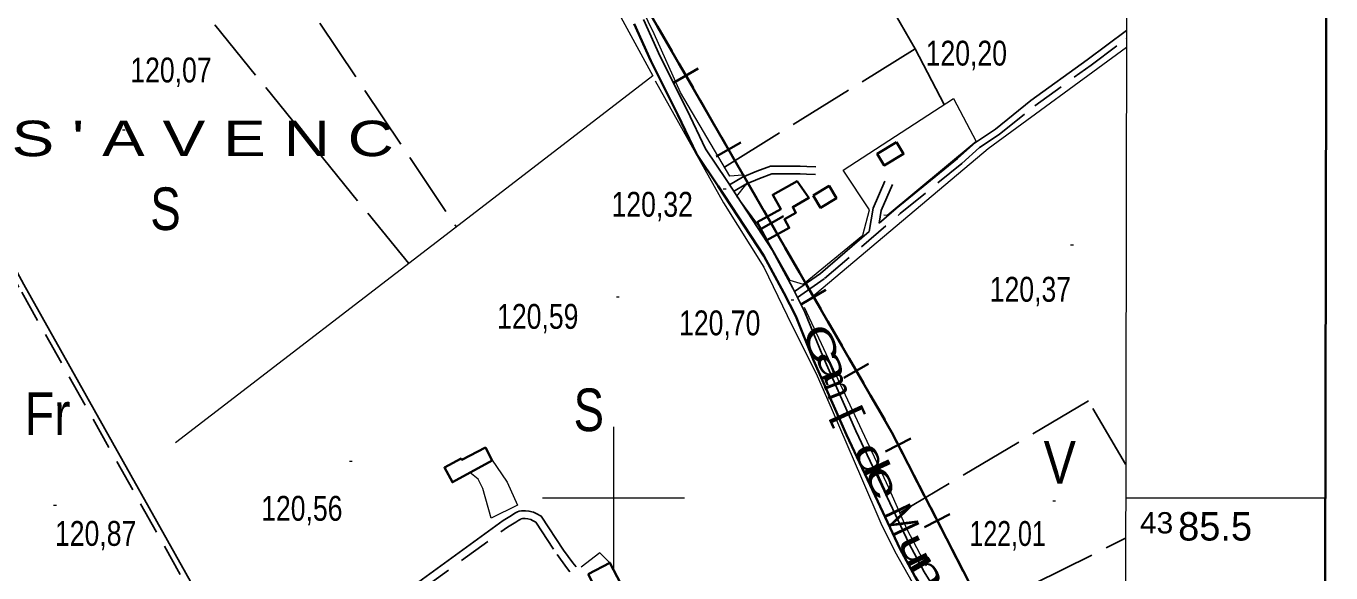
# Model space of a CAD drawing. Extents: x 483847 to 488453, y 4383581 to 4386795.
# Drawn here: x 487293.2 to 487752.5, y 4385473.6 to 4385666.1 of the extents above; entities that cross this region are included whole.
import ezdxf
from ezdxf.enums import TextEntityAlignment as Align

# ---------------------------------------------------------------- set-up
doc = ezdxf.new("R2010")
doc.units = 0
doc.header["$LTSCALE"] = 3.8
for name, pattern in [('DOTTED', [1.5, 0.3, -1.2]), ('LONG_DASHED', [7.5, 6, -1.5]), ('MEDIUM_DASHED', [4.5, 3, -1.5])]:
    doc.linetypes.add(name, pattern=pattern)
for name, color, linetype, lineweight in [('1', 7, 'Continuous', 13), ('2', 7, 'DOTTED', 13), ('25', 7, 'LONG_DASHED', 25), ('34', 7, 'Continuous', 35), ('36', 7, 'Continuous', 25), ('38', 7, 'Continuous', 25), ('47', 7, 'Continuous', 35), ('51', 7, 'Continuous', 13), ('6', 7, 'Continuous', 35), ('7', 7, 'Continuous', 13)]:
    doc.layers.add(name, color=color, linetype=linetype, lineweight=lineweight)
doc.layers.add('31', color=7, linetype='Continuous')
doc.layers.add('5', color=7, linetype='Continuous')

msp = doc.modelspace()

# ---------------------------------------------------------------- linework, layer by layer
at = {"layer": '1'}
for p, q in [((487500, 4385525), (487500, 4385475)), ((487475, 4385500), (487525, 4385500)), ((487680.31, 4385500), (487750.6, 4385500))]:
    msp.add_line(p, q, dxfattribs=at)
at = {"layer": '1', "lineweight": 35}
msp.add_lwpolyline([(484035.03, 4386519.58), (487752.53, 4386512.52), (487747.86, 4384057.52), (484030.36, 4384064.59)], close=True, dxfattribs=at)
at = {"layer": '1'}
msp.add_lwpolyline([(484105.5, 4386448.1), (487681.9, 4386441.2), (487678, 4384129), (484100.5, 4384135.8)], close=True, dxfattribs=at)
at = {"layer": '25'}
for p, q in [((487348.94, 4385738.17), (487444.63, 4385595.41)), ((487427.85, 4385582.5), (487318.25, 4385717.52)), ((487616.38, 4385638.53), (487606.15, 4385658.13)), ((487680.33, 4385511.75), (487680.27, 4385511.86)), ((487622.39, 4385457.07), (487680.23, 4385485.82)), ((487680.23, 4385485.82), (487680.29, 4385485.85))]:
    msp.add_line(p, q, dxfattribs=at)
for points in [[(487539.06, 4385616.46), (487606.22, 4385658.17), (487562.71, 4385732.85), (487500.28, 4385691.83)], [(487680.27, 4385511.86), (487667.17, 4385534.23), (487600.71, 4385494.77)]]:
    msp.add_lwpolyline(points, dxfattribs=at)
at = {"layer": '34'}
for p, q in [((487515.47, 4385665.98), (487520.47, 4385657.32)), ((487522.96, 4385653), (487527.96, 4385644.34)), ((487529.79, 4385651.17), (487521.13, 4385646.17)), ((487530.46, 4385640.01), (487535.46, 4385631.35)), ((487544.79, 4385625.19), (487536.13, 4385620.2)), ((487537.96, 4385627.03), (487542.96, 4385618.36)), ((487545.45, 4385614.03), (487550.45, 4385605.37)), ((487559.78, 4385599.22), (487551.12, 4385594.22)), ((487552.95, 4385601.05), (487557.95, 4385592.39)), ((487560.45, 4385588.06), (487565.45, 4385579.4)), ((487567.94, 4385575.08), (487572.94, 4385566.42)), ((487574.77, 4385573.25), (487566.11, 4385568.25)), ((487575.44, 4385562.09), (487580.44, 4385553.43)), ((487589.76, 4385547.27), (487581.1, 4385542.27)), ((487582.93, 4385549.1), (487587.93, 4385540.44)), ((487590.43, 4385536.11), (487595.43, 4385527.45)), ((487604.67, 4385520.98), (487595.77, 4385516.4)), ((487604.8, 4385509.8), (487609.37, 4385500.91)), ((487611.66, 4385496.47), (487616.24, 4385487.58)), ((487618.39, 4385494.31), (487609.5, 4385489.74)), ((487618.53, 4385483.13), (487623.1, 4385474.24))]:
    msp.add_line(p, q, dxfattribs=at)
for points in [[(487280.6, 4386441.97), (487080, 4386339), (487267, 4386051), (487354, 4385933), (487441, 4385795), (487598, 4385523), (487650, 4385422), (487680.1, 4385371.64)], [(487597.92, 4385523.13), (487598, 4385523), (487602.51, 4385514.24)]]:
    msp.add_lwpolyline(points, dxfattribs=at)
at = {"layer": '36'}
msp.add_lwpolyline([(487680.02, 4385352.59), (487670.08, 4385369.6), (487658.65, 4385389.42), (487649.21, 4385406.51), (487642.06, 4385420.81), (487640.24, 4385424.27), (487636.88, 4385430.7), (487627.95, 4385445.54), (487622.42, 4385453.27), (487616.85, 4385462.19), (487613.61, 4385467.13), (487609.3, 4385474.02), (487604.02, 4385483.86), (487596.31, 4385500.32), (487585.23, 4385523.67), (487573.68, 4385549.95), (487567.37, 4385565.41), (487563.14, 4385573.88), (487555.9, 4385587.11), (487539.83, 4385611.72), (487532.33, 4385622.94), (487525.85, 4385636.47), (487516.36, 4385655.45), (487510.47, 4385668.44)], dxfattribs=at)
at = {"layer": '38', "linetype": 'MEDIUM_DASHED'}
msp.add_line((487680.51, 4385661.67), (487680.59, 4385661.73), dxfattribs=at)
at = {"layer": '38'}
msp.add_line((487680.52, 4385664.55), (487680.59, 4385664.6), dxfattribs=at)
for points in [[(487374.17, 4385429.43), (487292.36, 4385575.13), (487241.17, 4385669.57), (487241.11, 4385669.85), (487241.08, 4385671.09), (487242.47, 4385676.36)], [(487593.45, 4385596.74), (487599.46, 4385601.89), (487621.09, 4385619.5), (487627.38, 4385625.17), (487634.39, 4385629.83), (487646.88, 4385639.9), (487666.7, 4385654.27), (487680.52, 4385664.55)], [(487540.85, 4385610.24), (487545.36, 4385612.9), (487550.42, 4385615.04), (487555.18, 4385616.75), (487559.15, 4385616.85), (487563.89, 4385616.86), (487565.71, 4385616.84), (487568.07, 4385616.73), (487571.21, 4385616.53)], [(487542.23, 4385607.91), (487546.58, 4385610.48), (487551.4, 4385612.52), (487555.68, 4385614.06), (487559.18, 4385614.14), (487563.88, 4385614.15), (487565.64, 4385614.14), (487567.92, 4385614.03), (487571.04, 4385613.83)], [(487590.02, 4385593.79), (487591.36, 4385602.06), (487595.52, 4385611.49)], [(487563.74, 4385572.68), (487572.84, 4385579.05), (487590.02, 4385593.79)], [(487374.17, 4385429.43), (487382.95, 4385436.2), (487417.22, 4385460.11), (487461.15, 4385492.07), (487464.06, 4385493.85), (487465.23, 4385494.6), (487466.19, 4385495.1), (487466.72, 4385495.31), (487467.63, 4385495.49), (487468.94, 4385495.48), (487470.2, 4385495.38), (487471.77, 4385495.01), (487472.73, 4385494.55), (487474.53, 4385493.62), (487482.4, 4385481.63), (487485.68, 4385477.12), (487486.77, 4385475.69)]]:
    msp.add_lwpolyline(points, dxfattribs=at)
at = {"layer": '38', "linetype": 'MEDIUM_DASHED'}
for points in [[(487372.56, 4385428.3), (487290.65, 4385574.18), (487240.83, 4385666.1)], [(487564.78, 4385570.59), (487574.26, 4385577.22), (487600.94, 4385600.12), (487622.59, 4385617.75), (487628.8, 4385623.34), (487635.76, 4385627.96), (487648.29, 4385638.07), (487668.07, 4385652.41), (487680.51, 4385661.67)], [(487593.45, 4385596.74), (487594.18, 4385601.23), (487598.19, 4385610.32)], [(487331.95, 4385400.2), (487346.15, 4385407.91), (487354.46, 4385412.41), (487362.28, 4385417.68), (487367.85, 4385421.78), (487369.2, 4385422.58), (487375.41, 4385426.89), (487384.59, 4385433.96), (487418.83, 4385457.85), (487462.7, 4385489.76), (487465.54, 4385491.5), (487466.63, 4385492.2), (487467.33, 4385492.57), (487467.5, 4385492.63), (487467.9, 4385492.71), (487468.81, 4385492.71), (487469.76, 4385492.63), (487470.84, 4385492.37), (487471.49, 4385492.06), (487472.61, 4385491.49), (487480.12, 4385480.05), (487483.46, 4385475.46), (487484.57, 4385474.01)]]:
    msp.add_lwpolyline(points, dxfattribs=at)
at = {"layer": '47'}
for points in [[(487599.59, 4385625.25), (487592.8, 4385621.17), (487595.27, 4385617.05), (487602.06, 4385621.13)], [(487564.58, 4385611.49), (487556.03, 4385606.73), (487558.85, 4385601.65), (487550.52, 4385597.04), (487553.99, 4385590.75), (487561.81, 4385595.07), (487560.11, 4385598.13), (487564.21, 4385600.42), (487563.09, 4385602.41), (487568.76, 4385605.61)], [(487570.28, 4385606.53), (487575.84, 4385609.87), (487578.45, 4385605.51), (487572.89, 4385602.17)], [(487457.29, 4385513.15), (487443.23, 4385505.55), (487440.45, 4385510.68), (487446.32, 4385513.86), (487446.53, 4385513.45), (487454.87, 4385517.73)], [(487491.09, 4385473.2), (487494.96, 4385465.76), (487502.59, 4385469.73), (487498.72, 4385477.17)]]:
    msp.add_lwpolyline(points, close=True, dxfattribs=at)
at = {"layer": '51'}
msp.add_line((487680.51, 4385658.68), (487680.58, 4385658.73), dxfattribs=at)
for points in [[(487545.4, 4385613.64), (487540.89, 4385613.33), (487523.6, 4385642.69), (487514.3, 4385663.38), (487501.69, 4385689.3), (487497.37, 4385697.02), (487494.72, 4385700.66), (487472.67, 4385732.79), (487459.34, 4385755.72), (487464.04, 4385758.65)], [(487492.02, 4385690.57), (487500.48, 4385673.11), (487513.78, 4385648.61), (487448.68, 4385598.52), (487345.8, 4385519.4)], [(487569.31, 4385570.3), (487631.9, 4385622.98), (487680.51, 4385658.68)], [(487514.58, 4385646.87), (487538.73, 4385603.91), (487552.89, 4385581.27), (487562.72, 4385560.79), (487571.34, 4385543.78), (487576.93, 4385530.95), (487587.32, 4385507.01), (487594.07, 4385491.08), (487599.03, 4385481.18), (487606.64, 4385467.64), (487612.99, 4385455.55), (487620.5, 4385445.08)], [(487554.06, 4385590.79), (487562.05, 4385576.63), (487566.68, 4385575.22), (487587.72, 4385592.55), (487590.1, 4385601.44), (487580.84, 4385615.38), (487619.62, 4385640.64), (487627.66, 4385625.44), (487596.3, 4385599.48), (487595.17, 4385599.5)], [(487551.46, 4385595.35), (487543.42, 4385606.24), (487546.55, 4385610.25), (487547.32, 4385610.92)], [(487567.09, 4385567.18), (487596.72, 4385503.73), (487603.27, 4385489), (487609.99, 4385476.07)], [(487457.06, 4385513.6), (487462.51, 4385505.57), (487466.15, 4385497.42), (487456.85, 4385492.82), (487453.92, 4385503.3), (487452.32, 4385506.55), (487449.41, 4385508.9)], [(487498.88, 4385476.88), (487495.17, 4385480.64), (487488.57, 4385475.64)]]:
    msp.add_lwpolyline(points, dxfattribs=at)
at = {"layer": '6'}
msp.add_lwpolyline([(487680, 4385345.5), (487666.97, 4385367.8), (487655.53, 4385387.66), (487646.04, 4385404.85), (487638.87, 4385419.17), (487637.07, 4385422.61), (487633.76, 4385428.95), (487624.95, 4385443.57), (487619.44, 4385451.28), (487613.84, 4385460.27), (487610.6, 4385465.19), (487606.19, 4385472.22), (487600.82, 4385482.25), (487593.07, 4385498.8), (487581.97, 4385522.18), (487570.38, 4385548.55), (487564.1, 4385563.94), (487559.97, 4385572.22), (487552.83, 4385585.27), (487536.84, 4385609.75), (487529.21, 4385621.16), (487522.63, 4385634.9), (487513.12, 4385653.9), (487507.22, 4385666.93)], dxfattribs=at)
at = {"layer": '7'}
for p, q in [((487327.07, 4385629.59), (487328.07, 4385629.59)), ((487538.6, 4385608.85), (487539.6, 4385608.85)), ((487660.85, 4385589.09), (487661.85, 4385589.09)), ((487500.99, 4385570.75), (487501.99, 4385570.75)), ((487562.5, 4385569.79), (487563.5, 4385569.79)), ((487406.96, 4385512.89), (487407.96, 4385512.89)), ((487302.82, 4385497.5), (487303.82, 4385497.5)), ((487654.61, 4385498.99), (487655.61, 4385498.99))]:
    msp.add_line(p, q, dxfattribs=at)

# ---------------------------------------------------------------- texts
at = {"layer": '2', "width": 1.05}
msp.add_text('43', height=7.5, dxfattribs=at).set_placement((487685.3, 4385487.5))
at = {"layer": '2'}
msp.add_text('85.5', height=10, dxfattribs=at).set_placement((487698.75, 4385485))
at = {"layer": '31'}
for s, width, p in [('S', 0.8, (487342.24, 4385594.32)), ('S', 0.8, (487491.27, 4385523.53)), ('Fr', 0.85, (487300.68, 4385522.15)), ('V', 0.85, (487657.08, 4385505.02))]:
    msp.add_text(s, height=15, dxfattribs=dict(at, width=width)).set_placement(p, align=Align.CENTER)
at = {"layer": '5', "width": 1.35}
msp.add_text("S ' A V E N C", height=12.49, dxfattribs=at).set_placement((487288.03, 4385620.33))
at = {"layer": '5'}
for s, rotation, width, p in [('C', 291.285, 1.5, (487568.61, 4385552.51)), ('a', 291.285, 1.65, (487572.9, 4385544.98)), ('m', 291.285, 0.95, (487574.21, 4385538.54)), ('[', 294.58, 1.35, (487578.84, 4385527.56)), ('d', 294.58, 1.65, (487586.59, 4385511.75)), ('e', 294.58, 1.7, (487590.65, 4385503.66)), ('M', 295.148, 0.95, (487597.36, 4385490.39)), ('u', 295.148, 1.6, (487602.33, 4385479.82)), ('n', 300.167, 1.75, (487606.96, 4385471.64))]:
    msp.add_text(s, height=9.49, rotation=rotation, dxfattribs=dict(at, width=width)).set_placement(p, align=Align.CENTER)
at = {"layer": '7'}
for s, width, p in [('120,20', 0.8, (487609.86, 4385652.22)), ('120,07', 0.8, (487329.85, 4385646.29)), ('120,32', 0.8, (487499.27, 4385599)), ('120,37', 0.8, (487632.41, 4385569.09)), ('120,59', 0.8, (487458.99, 4385559.54)), ('120,70', 0.8, (487523.04, 4385557.25)), ('120,56', 0.8, (487375.92, 4385491.97)), ('120,87', 0.8, (487303.32, 4385483.13)), ('122,01', 0.75, (487625.29, 4385483.11))]:
    msp.add_text(s, height=8.75, dxfattribs=dict(at, width=width)).set_placement(p)

doc.saveas('drawing.dxf')
